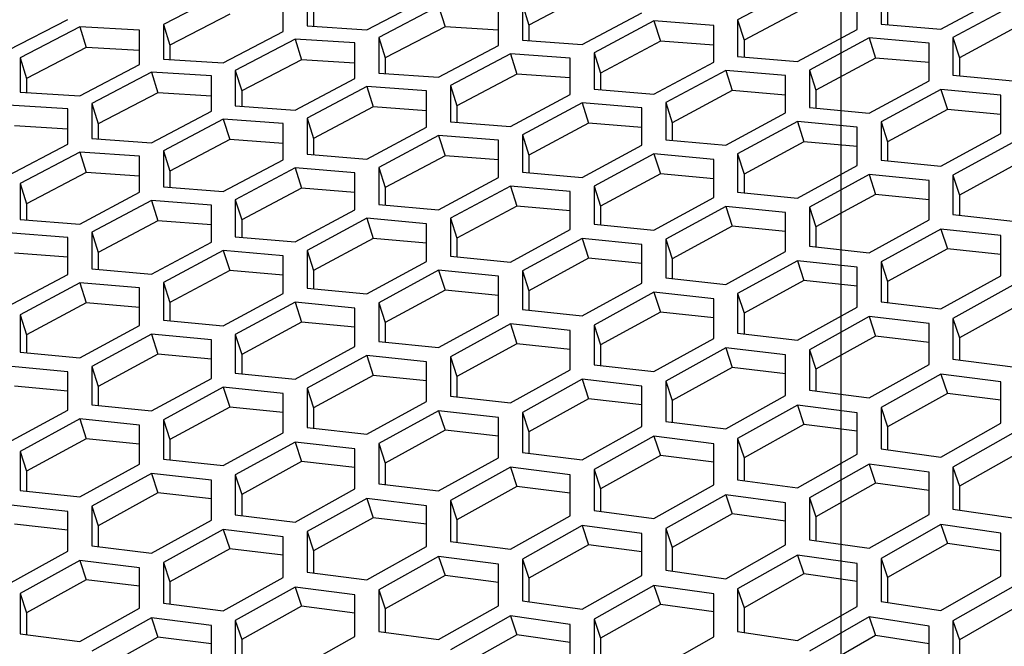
# Model space of a CAD drawing. Header units: millimetres. Extents: x 0 to 420, y 0 to 297.
# Tile 267 of 502: x 239.98 to 243.95, y 244.41 to 246.94. Entities that reach past the tile are written whole.
import ezdxf

# ---------------------------------------------------------------- set-up
doc = ezdxf.new("R2010")
doc.units = ezdxf.units.MM
doc.header["$LTSCALE"] = 23.1
doc.layers.get('0').update_dxf_attribs({"linetype": 'CONTINUOUS'})
doc.layers.add('DIM_PILOTEES', color=7, linetype='CONTINUOUS')
doc.styles.add('TEXTSTYLE_2', font='txt', dxfattribs={"width": 0.97619})
doc.styles.add('TEXTSTYLE_3', font='txt', dxfattribs={"width": 1.071429})
doc.styles.add('TEXTSTYLE_6', font='txt', dxfattribs={"width": 1.178571})
doc.dimstyles.new('DIMSTYLE_1', dxfattribs={"dimtxt": 2.5, "dimasz": 0.1875, "dimexe": 0.125, "dimexo": 0.0625, "dimgap": 1.25, "dimtad": 0, "dimtih": 1, "dimtoh": 1, "dimdsep": 46, "dimtxsty": 'TEXTSTYLE_2', "dimblk": '_FILLED', "dimblk1": '_FILLED', "dimblk2": '_FILLED', "dimcen": 0.09, "dimazin": 2, "dimtfac": 1, "dimtofl": 0, "dimtmove": 0, "dimatfit": 3, "dimldrblk": '_FILLED', "dimfxl": 1, "dimtolj": 1, "dimarcsym": 0})
doc.dimstyles.new('DIMSTYLE_2', dxfattribs={"dimtxt": 2.5, "dimasz": 0.1875, "dimexe": 0.125, "dimexo": 0.0625, "dimgap": 1.25, "dimtad": 0, "dimtih": 1, "dimtoh": 1, "dimdsep": 46, "dimtxsty": 'TEXTSTYLE_3', "dimblk": '_FILLED', "dimblk1": '_FILLED', "dimblk2": '_FILLED', "dimcen": 0.09, "dimazin": 2, "dimtfac": 1, "dimtofl": 0, "dimtmove": 0, "dimatfit": 3, "dimldrblk": '_FILLED', "dimfxl": 1, "dimtolj": 1, "dimarcsym": 0})
doc.dimstyles.new('DIMSTYLE_5', dxfattribs={"dimtxt": 2.5, "dimasz": 0.1875, "dimexe": 0.125, "dimexo": 0.0625, "dimgap": 1.25, "dimtad": 0, "dimtih": 1, "dimtoh": 1, "dimdsep": 46, "dimtxsty": 'TEXTSTYLE_6', "dimblk": '_FILLED', "dimblk1": '_FILLED', "dimblk2": '_FILLED', "dimcen": 0.09, "dimazin": 2, "dimtfac": 1, "dimtofl": 0, "dimtmove": 0, "dimatfit": 3, "dimldrblk": '_FILLED', "dimfxl": 1, "dimtolj": 1, "dimarcsym": 0})

# ---------------------------------------------------------------- blocks, each defined once
blk = doc.blocks.new('_FILLED')
at = {"color": 0, "linetype": 'BYBLOCK'}
blk.add_solid([(0, 0), (-1, 0.167), (-1, -0.167)], dxfattribs=at)
blk = doc.blocks.new('*D0')
at = {"layer": 'DIM_PILOTEES', "color": 2, "linetype": 'CONTINUOUS'}
for p, q in [((218.8808, 254.2086), (215.0951, 254.2086)), ((215.2201, 254.2086), (215.2201, 191.7537)), ((273.8528, 254.2086), (218.8808, 254.2086)), ((215.2201, 129.4471), (215.2201, 186.7537)), ((218.8808, 129.4471), (215.0951, 129.4471)), ((273.8782, 129.4471), (218.8808, 129.4471))]:
    blk.add_line(p, q, dxfattribs=at)
at = {"layer": 'DIM_PILOTEES', "color": 2, "linetype": 'CONTINUOUS', "xscale": 0.1875, "yscale": 0.1875, "zscale": 0.1875}
for p, rotation in [((215.2201, 254.2086), 90), ((215.2201, 129.4471), 270)]:
    blk.add_blockref('_FILLED', p, dxfattribs=dict(at, rotation=rotation))
at = {"layer": 'DIM_PILOTEES', "color": 2, "linetype": 'CONTINUOUS', "insert": (215.2201, 190.5037), "char_height": 2.5, "width": 10.982143, "attachment_point": 2, "line_spacing_factor": 0.9, "style": 'TEXTSTYLE_2'}
blk.add_mtext('{\\ftxt;\\W0.0001;\\H0.0001;\\~}{\\ftxt;\\W2.9285714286;\\H2.5; }{\\ftxt;\\W0.0001;\\H0.0001;\\~}', dxfattribs=at)
blk = doc.blocks.new('*D1')
at = {"layer": 'DIM_PILOTEES', "color": 2, "linetype": 'CONTINUOUS'}
for p, q in [((226.3883, 264.6125), (226.3883, 265.9875)), ((243.2945, 264.6125), (243.2945, 265.9875)), ((226.3883, 265.8625), (225.8883, 265.8625)), ((243.2945, 265.8625), (243.7945, 265.8625)), ((226.3883, 206.2157), (226.3883, 264.6125)), ((243.2945, 226.5584), (243.2945, 264.6125))]:
    blk.add_line(p, q, dxfattribs=at)
at = {"layer": 'DIM_PILOTEES', "color": 2, "linetype": 'CONTINUOUS', "xscale": 0.1875, "yscale": 0.1875, "zscale": 0.1875}
blk.add_blockref('_FILLED', (226.3883, 265.8625), dxfattribs=at)
at = {"layer": 'DIM_PILOTEES', "color": 2, "linetype": 'CONTINUOUS', "xscale": 0.1875, "yscale": 0.1875, "zscale": 0.1875, "rotation": 180}
blk.add_blockref('_FILLED', (243.2945, 265.8625), dxfattribs=at)
at = {"layer": 'DIM_PILOTEES', "color": 2, "linetype": 'CONTINUOUS', "insert": (235.5503, 267.1125), "char_height": 2.5, "width": 8.035714, "attachment_point": 2, "line_spacing_factor": 0.9, "style": 'TEXTSTYLE_3'}
blk.add_mtext('{\\ftxt;\\W0.0001;\\H0.0001;\\~}{\\ftxt;\\W2.1428571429;\\H2.5; }{\\ftxt;\\W0.0001;\\H0.0001;\\~}', dxfattribs=at)
blk = doc.blocks.new('*D8')
at = {"layer": 'DIM_PILOTEES', "color": 2, "linetype": 'CONTINUOUS'}
for p, q in [((226.3883, 276.7141), (226.3883, 278.0891)), ((276.2211, 276.7141), (276.2211, 278.0891)), ((226.3883, 277.9641), (248.9616, 277.9641)), ((276.2211, 277.9641), (257.3545, 277.9641)), ((226.3883, 206.2157), (226.3883, 276.7141)), ((276.2211, 241.6204), (276.2211, 276.7141))]:
    blk.add_line(p, q, dxfattribs=at)
at = {"layer": 'DIM_PILOTEES', "color": 2, "linetype": 'CONTINUOUS', "xscale": 0.1875, "yscale": 0.1875, "zscale": 0.1875, "rotation": 180}
blk.add_blockref('_FILLED', (226.3883, 277.9641), dxfattribs=at)
at = {"layer": 'DIM_PILOTEES', "color": 2, "linetype": 'CONTINUOUS', "xscale": 0.1875, "yscale": 0.1875, "zscale": 0.1875}
blk.add_blockref('_FILLED', (276.2211, 277.9641), dxfattribs=at)
at = {"layer": 'DIM_PILOTEES', "color": 2, "linetype": 'CONTINUOUS', "insert": (253.158, 279.2141), "char_height": 2.5, "width": 8.839286, "attachment_point": 2, "line_spacing_factor": 0.9, "style": 'TEXTSTYLE_6'}
blk.add_mtext('{\\ftxt;\\W0.0001;\\H0.0001;\\~}{\\ftxt;\\W2.3571428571;\\H2.5; }{\\ftxt;\\W0.0001;\\H0.0001;\\~}', dxfattribs=at)

msp = doc.modelspace()

# ---------------------------------------------------------------- linework, layer by layer
at = {"color": 3, "linetype": 'CONTINUOUS'}
for p, q in [((241.1372, 247.0552), (241.1372, 246.9152)), ((243.1173, 247.0679), (242.8759, 246.9393)), ((243.4554, 247.0714), (243.4554, 246.9227)), ((240.7991, 247.0461), (240.5576, 246.921)), ((241.0406, 246.893), (241.0406, 247.0329)), ((241.3787, 246.9001), (241.6201, 247.0266)), ((243.3588, 246.9008), (243.3588, 247.0494)), ((243.6969, 246.9023), (243.9384, 247.0323)), ((241.6684, 246.9952), (241.427, 246.8686)), ((241.9099, 246.8356), (241.9099, 246.9795)), ((242.0065, 247.0017), (242.0065, 246.8577)), ((243.9867, 246.9981), (243.7452, 246.868)), ((239.9298, 246.8169), (240.1713, 246.9415)), ((242.248, 246.8401), (242.4895, 246.9681)), ((242.5378, 246.9355), (242.2963, 246.8072)), ((242.7793, 246.9173), (242.5378, 246.9355)), ((242.8759, 246.9393), (242.8759, 246.7912)), ((240.2196, 246.9116), (239.9781, 246.7868)), ((240.461, 246.8987), (240.2196, 246.9116)), ((240.461, 246.7593), (240.461, 246.8987)), ((240.5576, 246.921), (240.5576, 246.7816)), ((241.1372, 246.9152), (241.3787, 246.9001)), ((242.7793, 246.7693), (242.7793, 246.9173)), ((243.1173, 246.7712), (243.3588, 246.9008)), ((243.4554, 246.9227), (243.6969, 246.9023)), ((240.7991, 246.7668), (241.0406, 246.893)), ((241.0889, 246.8618), (240.8474, 246.7354)), ((241.3304, 246.8464), (241.0889, 246.8618)), ((241.427, 246.8686), (241.427, 246.7251)), ((242.0065, 246.8577), (242.248, 246.8401)), ((243.4071, 246.8668), (243.1656, 246.737)), ((243.6486, 246.8461), (243.4071, 246.8668)), ((243.7452, 246.868), (243.7452, 246.7158)), ((241.3304, 246.703), (241.3304, 246.8464)), ((241.6684, 246.7078), (241.9099, 246.8356)), ((243.6486, 246.6941), (243.6486, 246.8461)), ((239.9781, 246.7868), (239.9781, 246.648)), ((240.5576, 246.7816), (240.7991, 246.7668)), ((241.9582, 246.8031), (241.7167, 246.6751)), ((242.1997, 246.7852), (241.9582, 246.8031)), ((242.1997, 246.6378), (242.1997, 246.7852)), ((242.2963, 246.8072), (242.2963, 246.6597)), ((242.8759, 246.7912), (243.1173, 246.7712)), ((240.2196, 246.6335), (240.461, 246.7593)), ((242.5378, 246.64), (242.7793, 246.7693)), ((243.1656, 246.737), (243.1656, 246.5854)), ((240.5093, 246.7283), (240.2679, 246.6022)), ((240.7508, 246.7132), (240.5093, 246.7283)), ((240.7508, 246.5705), (240.7508, 246.7132)), ((240.8474, 246.7354), (240.8474, 246.5925)), ((241.0889, 246.5756), (241.3304, 246.703)), ((241.427, 246.7251), (241.6684, 246.7078)), ((242.8276, 246.7355), (242.5861, 246.606)), ((243.069, 246.7151), (242.8276, 246.7355)), ((243.069, 246.5637), (243.069, 246.7151)), ((243.7452, 246.7158), (243.9867, 246.6933)), ((241.3787, 246.6707), (241.1372, 246.5431)), ((241.6201, 246.6531), (241.3787, 246.6707)), ((241.7167, 246.6751), (241.7167, 246.5283)), ((242.2963, 246.6597), (242.5378, 246.64)), ((243.4071, 246.5632), (243.6486, 246.6941)), ((243.6969, 246.659), (243.4554, 246.5279)), ((243.9384, 246.6361), (243.6969, 246.659)), ((239.9781, 246.648), (240.2196, 246.6335)), ((241.6201, 246.5063), (241.6201, 246.6531)), ((241.9582, 246.5088), (242.1997, 246.6378)), ((243.9384, 246.4806), (243.9384, 246.6361)), ((240.1713, 246.5801), (239.9298, 246.5949)), ((240.1713, 246.4379), (240.1713, 246.5801)), ((240.2679, 246.6022), (240.2679, 246.46)), ((240.8474, 246.5925), (241.0889, 246.5756)), ((242.248, 246.6042), (242.0065, 246.475)), ((242.4895, 246.5842), (242.248, 246.6042)), ((242.4895, 246.4333), (242.4895, 246.5842)), ((242.5861, 246.606), (242.5861, 246.4551)), ((243.1656, 246.5854), (243.4071, 246.5632)), ((240.5093, 246.4433), (240.7508, 246.5705)), ((240.7991, 246.5383), (240.5576, 246.411)), ((241.0406, 246.521), (240.7991, 246.5383)), ((241.1372, 246.5431), (241.1372, 246.3968)), ((242.8276, 246.4331), (243.069, 246.5637)), ((241.0406, 246.3749), (241.0406, 246.521)), ((241.3787, 246.3776), (241.6201, 246.5063)), ((241.7167, 246.5283), (241.9582, 246.5088)), ((243.1173, 246.5288), (242.8759, 246.398)), ((243.3588, 246.5062), (243.1173, 246.5288)), ((243.3588, 246.3514), (243.3588, 246.5062)), ((243.4554, 246.5279), (243.4554, 246.3729)), ((240.2679, 246.46), (240.5093, 246.4433)), ((241.6684, 246.4729), (241.427, 246.344)), ((241.9099, 246.4532), (241.6684, 246.4729)), ((242.0065, 246.475), (242.0065, 246.3247)), ((243.6969, 246.3485), (243.9384, 246.4806)), ((239.9298, 246.3111), (240.1713, 246.4379)), ((241.9099, 246.303), (241.9099, 246.4532)), ((242.248, 246.3031), (242.4895, 246.4333)), ((242.5861, 246.4551), (242.8276, 246.4331)), ((243.9867, 246.4444), (243.7452, 246.312)), ((240.2196, 246.4059), (239.9781, 246.2789)), ((240.461, 246.389), (240.2196, 246.4059)), ((240.461, 246.2434), (240.461, 246.389)), ((240.5576, 246.411), (240.5576, 246.2653)), ((241.1372, 246.3968), (241.3787, 246.3776)), ((242.5378, 246.3986), (242.2963, 246.2681)), ((242.7793, 246.3764), (242.5378, 246.3986)), ((242.8759, 246.398), (242.8759, 246.2437)), ((240.7991, 246.2465), (241.0406, 246.3749)), ((241.0889, 246.3416), (240.8474, 246.213)), ((241.3304, 246.3222), (241.0889, 246.3416)), ((241.427, 246.344), (241.427, 246.1943)), ((242.7793, 246.2221), (242.7793, 246.3764)), ((243.1173, 246.2196), (243.3588, 246.3514)), ((243.4554, 246.3729), (243.6969, 246.3485)), ((241.3304, 246.1726), (241.3304, 246.3222)), ((241.6684, 246.173), (241.9099, 246.303)), ((242.0065, 246.3247), (242.248, 246.3031)), ((243.4071, 246.3153), (243.1656, 246.1833)), ((243.6486, 246.2906), (243.4071, 246.3153)), ((243.7452, 246.312), (243.7452, 246.1536)), ((239.9781, 246.2789), (239.9781, 246.1338)), ((240.5576, 246.2653), (240.7991, 246.2465)), ((241.9582, 246.2684), (241.7167, 246.1383)), ((242.1997, 246.2465), (241.9582, 246.2684)), ((242.2963, 246.2681), (242.2963, 246.1144)), ((243.6486, 246.1323), (243.6486, 246.2906)), ((240.2196, 246.1153), (240.461, 246.2434)), ((242.1997, 246.0929), (242.1997, 246.2465)), ((242.5378, 246.0906), (242.7793, 246.2221)), ((242.8759, 246.2437), (243.1173, 246.2196)), ((240.5093, 246.2103), (240.2679, 246.082)), ((240.7508, 246.1912), (240.5093, 246.2103)), ((240.7508, 246.0422), (240.7508, 246.1912)), ((240.8474, 246.213), (240.8474, 246.064)), ((241.427, 246.1943), (241.6684, 246.173)), ((242.8276, 246.1863), (242.5861, 246.0546)), ((243.069, 246.1619), (242.8276, 246.1863)), ((243.1656, 246.1833), (243.1656, 246.0256)), ((241.0889, 246.043), (241.3304, 246.1726)), ((243.069, 246.0042), (243.069, 246.1619)), ((243.7452, 246.1536), (243.9867, 246.127)), ((239.9781, 246.1338), (240.2196, 246.1153)), ((241.3787, 246.1382), (241.1372, 246.0084)), ((241.6201, 246.1166), (241.3787, 246.1382)), ((241.6201, 245.9637), (241.6201, 246.1166)), ((241.7167, 246.1383), (241.7167, 245.9852)), ((242.2963, 246.1144), (242.5378, 246.0906)), ((243.4071, 245.9993), (243.6486, 246.1323)), ((240.1713, 246.0602), (239.9298, 246.079)), ((240.1713, 245.9119), (240.1713, 246.0602)), ((240.2679, 246.082), (240.2679, 245.9336)), ((240.8474, 246.064), (241.0889, 246.043)), ((241.9582, 245.9617), (242.1997, 246.0929)), ((243.6969, 246.0951), (243.4554, 245.9619)), ((243.9384, 246.0682), (243.6969, 246.0951)), ((243.9384, 245.9065), (243.9384, 246.0682)), ((240.5093, 245.9129), (240.7508, 246.0422)), ((242.248, 246.0572), (242.0065, 245.9259)), ((242.4895, 246.0331), (242.248, 246.0572)), ((242.4895, 245.8761), (242.4895, 246.0331)), ((242.5861, 246.0546), (242.5861, 245.8975)), ((243.1656, 246.0256), (243.4071, 245.9993)), ((240.7991, 246.0081), (240.5576, 245.8785)), ((241.0406, 245.9868), (240.7991, 246.0081)), ((241.0406, 245.8344), (241.0406, 245.9868)), ((241.1372, 246.0084), (241.1372, 245.856)), ((241.7167, 245.9852), (241.9582, 245.9617)), ((242.8276, 245.8715), (243.069, 246.0042)), ((241.3787, 245.8328), (241.6201, 245.9637)), ((243.1173, 245.9672), (242.8759, 245.8344)), ((243.3588, 245.9407), (243.1173, 245.9672)), ((243.4554, 245.9619), (243.4554, 245.8008)), ((239.9298, 245.7829), (240.1713, 245.9119)), ((240.2679, 245.9336), (240.5093, 245.9129)), ((241.6684, 245.9282), (241.427, 245.7971)), ((241.9099, 245.9044), (241.6684, 245.9282)), ((241.9099, 245.748), (241.9099, 245.9044)), ((242.0065, 245.9259), (242.0065, 245.7694)), ((243.3588, 245.7796), (243.3588, 245.9407)), ((243.6969, 245.7723), (243.9384, 245.9065)), ((240.2196, 245.8779), (239.9781, 245.7487)), ((240.461, 245.8569), (240.2196, 245.8779)), ((240.5576, 245.8785), (240.5576, 245.7267)), ((242.248, 245.7438), (242.4895, 245.8761)), ((242.5861, 245.8975), (242.8276, 245.8715)), ((243.9867, 245.8682), (243.7452, 245.7338)), ((240.461, 245.7052), (240.461, 245.8569)), ((240.7991, 245.7039), (241.0406, 245.8344)), ((241.1372, 245.856), (241.3787, 245.8328)), ((242.5378, 245.8394), (242.2963, 245.7068)), ((242.7793, 245.8131), (242.5378, 245.8394)), ((242.8759, 245.8344), (242.8759, 245.6739)), ((241.0889, 245.7991), (240.8474, 245.6684)), ((241.3304, 245.7757), (241.0889, 245.7991)), ((241.427, 245.7971), (241.427, 245.6413)), ((242.7793, 245.6527), (242.7793, 245.8131)), ((243.4554, 245.8008), (243.6969, 245.7723)), ((239.9781, 245.7487), (239.9781, 245.5975)), ((241.3304, 245.62), (241.3304, 245.7757)), ((241.6684, 245.616), (241.9099, 245.748)), ((242.0065, 245.7694), (242.248, 245.7438)), ((243.1173, 245.6457), (243.3588, 245.7796)), ((240.2196, 245.575), (240.461, 245.7052)), ((240.5576, 245.7267), (240.7991, 245.7039)), ((241.9582, 245.7115), (241.7167, 245.5792)), ((242.1997, 245.6855), (241.9582, 245.7115)), ((242.2963, 245.7068), (242.2963, 245.547)), ((243.4071, 245.7415), (243.1656, 245.6074)), ((243.6486, 245.7128), (243.4071, 245.7415)), ((243.6486, 245.5483), (243.6486, 245.7128)), ((243.7452, 245.7338), (243.7452, 245.5693)), ((240.5093, 245.6701), (240.2679, 245.5397)), ((240.7508, 245.647), (240.5093, 245.6701)), ((240.8474, 245.6684), (240.8474, 245.5132)), ((242.1997, 245.5258), (242.1997, 245.6855)), ((242.8759, 245.6739), (243.1173, 245.6457)), ((240.7508, 245.4919), (240.7508, 245.647)), ((241.427, 245.6413), (241.6684, 245.616)), ((242.5378, 245.5191), (242.7793, 245.6527)), ((239.9781, 245.5975), (240.2196, 245.575)), ((241.0889, 245.4882), (241.3304, 245.62)), ((241.3787, 245.5836), (241.1372, 245.4517)), ((241.6201, 245.558), (241.3787, 245.5836)), ((242.8276, 245.6148), (242.5861, 245.4811)), ((243.069, 245.5864), (242.8276, 245.6148)), ((243.069, 245.4226), (243.069, 245.5864)), ((243.1656, 245.6074), (243.1656, 245.4436)), ((241.6201, 245.3989), (241.6201, 245.558)), ((241.7167, 245.5792), (241.7167, 245.42)), ((242.2963, 245.547), (242.5378, 245.5191)), ((243.4071, 245.4133), (243.6486, 245.5483)), ((243.7452, 245.5693), (243.9867, 245.5386)), ((240.1713, 245.5182), (239.9298, 245.541)), ((240.1713, 245.3638), (240.1713, 245.5182)), ((240.2679, 245.5397), (240.2679, 245.3851)), ((240.8474, 245.5132), (241.0889, 245.4882)), ((241.9582, 245.3926), (242.1997, 245.5258)), ((243.6969, 245.5092), (243.4554, 245.3739)), ((243.9384, 245.4782), (243.6969, 245.5092)), ((240.5093, 245.3605), (240.7508, 245.4919)), ((242.248, 245.4881), (242.0065, 245.3547)), ((242.4895, 245.46), (242.248, 245.4881)), ((242.5861, 245.4811), (242.5861, 245.3179)), ((243.9384, 245.3104), (243.9384, 245.4782)), ((240.7991, 245.4557), (240.5576, 245.3241)), ((241.0406, 245.4304), (240.7991, 245.4557)), ((241.0406, 245.272), (241.0406, 245.4304)), ((241.1372, 245.4517), (241.1372, 245.2931)), ((242.4895, 245.2969), (242.4895, 245.46)), ((243.1656, 245.4436), (243.4071, 245.4133)), ((240.2679, 245.3851), (240.5093, 245.3605)), ((241.3787, 245.266), (241.6201, 245.3989)), ((241.7167, 245.42), (241.9582, 245.3926)), ((242.8276, 245.2879), (243.069, 245.4226)), ((239.9298, 245.2327), (240.1713, 245.3638)), ((241.6684, 245.3614), (241.427, 245.2283)), ((241.9099, 245.3336), (241.6684, 245.3614)), ((242.0065, 245.3547), (242.0065, 245.1922)), ((243.1173, 245.3836), (242.8759, 245.2487)), ((243.3588, 245.353), (243.1173, 245.3836)), ((243.3588, 245.1859), (243.3588, 245.353)), ((243.4554, 245.3739), (243.4554, 245.2067)), ((240.2196, 245.3278), (239.9781, 245.1965)), ((240.461, 245.3028), (240.2196, 245.3278)), ((240.5576, 245.3241), (240.5576, 245.1662)), ((241.9099, 245.1712), (241.9099, 245.3336)), ((242.5861, 245.3179), (242.8276, 245.2879)), ((243.6969, 245.1742), (243.9384, 245.3104)), ((240.461, 245.1451), (240.461, 245.3028)), ((240.7991, 245.1394), (241.0406, 245.272)), ((241.1372, 245.2931), (241.3787, 245.266)), ((242.248, 245.1625), (242.4895, 245.2969)), ((243.9867, 245.2701), (243.7452, 245.1337)), ((241.0889, 245.2347), (240.8474, 245.1019)), ((241.3304, 245.2072), (241.0889, 245.2347)), ((241.427, 245.2283), (241.427, 245.0665)), ((242.5378, 245.2581), (242.2963, 245.1235)), ((242.7793, 245.2279), (242.5378, 245.2581)), ((242.7793, 245.0614), (242.7793, 245.2279)), ((242.8759, 245.2487), (242.8759, 245.0822)), ((239.9781, 245.1965), (239.9781, 245.0393)), ((241.3304, 245.0455), (241.3304, 245.2072)), ((242.0065, 245.1922), (242.248, 245.1625)), ((243.1173, 245.05), (243.3588, 245.1859)), ((243.4554, 245.2067), (243.6969, 245.1742)), ((240.5576, 245.1662), (240.7991, 245.1394)), ((241.6684, 245.0372), (241.9099, 245.1712)), ((243.4071, 245.1458), (243.1656, 245.0098)), ((243.6486, 245.113), (243.4071, 245.1458)), ((240.2196, 245.0128), (240.461, 245.1451)), ((240.5093, 245.108), (240.2679, 244.9756)), ((240.7508, 245.0809), (240.5093, 245.108)), ((241.9582, 245.1326), (241.7167, 244.9984)), ((242.1997, 245.1027), (241.9582, 245.1326)), ((242.2963, 245.1235), (242.2963, 244.9577)), ((243.6486, 244.9426), (243.6486, 245.113)), ((243.7452, 245.1337), (243.7452, 244.9632)), ((240.7508, 244.9198), (240.7508, 245.0809)), ((240.8474, 245.1019), (240.8474, 244.9408)), ((241.427, 245.0665), (241.6684, 245.0372)), ((242.1997, 244.937), (242.1997, 245.1027)), ((242.8759, 245.0822), (243.1173, 245.05)), ((239.9781, 245.0393), (240.2196, 245.0128)), ((241.0889, 244.9118), (241.3304, 245.0455)), ((242.5378, 244.9259), (242.7793, 245.0614)), ((241.3787, 245.0071), (241.1372, 244.8732)), ((241.6201, 244.9775), (241.3787, 245.0071)), ((241.7167, 244.9984), (241.7167, 244.8332)), ((242.8276, 245.0216), (242.5861, 244.8858)), ((243.069, 244.9891), (242.8276, 245.0216)), ((243.069, 244.8194), (243.069, 244.9891)), ((243.1656, 245.0098), (243.1656, 244.8399)), ((240.1713, 244.9545), (239.9298, 244.9813)), ((240.1713, 244.7941), (240.1713, 244.9545)), ((240.2679, 244.9756), (240.2679, 244.815)), ((241.6201, 244.8125), (241.6201, 244.9775)), ((242.2963, 244.9577), (242.5378, 244.9259)), ((243.7452, 244.9632), (243.9867, 244.9285)), ((240.5093, 244.7864), (240.7508, 244.9198)), ((240.8474, 244.9408), (241.0889, 244.9118)), ((241.9582, 244.8017), (242.1997, 244.937)), ((243.4071, 244.8056), (243.6486, 244.9426)), ((240.7991, 244.8816), (240.5576, 244.748)), ((241.0406, 244.8523), (240.7991, 244.8816)), ((241.1372, 244.8732), (241.1372, 244.7087)), ((242.248, 244.8973), (242.0065, 244.7619)), ((242.4895, 244.8652), (242.248, 244.8973)), ((242.5861, 244.8858), (242.5861, 244.7167)), ((243.6969, 244.9014), (243.4554, 244.7642)), ((243.9384, 244.8664), (243.6969, 244.9014)), ((241.0406, 244.688), (241.0406, 244.8523)), ((241.7167, 244.8332), (241.9582, 244.8017)), ((242.4895, 244.6961), (242.4895, 244.8652)), ((243.1656, 244.8399), (243.4071, 244.8056)), ((243.9384, 244.6927), (243.9384, 244.8664)), ((239.9298, 244.661), (240.1713, 244.7941)), ((240.2679, 244.815), (240.5093, 244.7864)), ((241.3787, 244.6776), (241.6201, 244.8125)), ((242.8276, 244.6827), (243.069, 244.8194)), ((240.2196, 244.7561), (239.9781, 244.6229)), ((240.461, 244.7272), (240.2196, 244.7561)), ((241.6684, 244.773), (241.427, 244.6379)), ((241.9099, 244.7412), (241.6684, 244.773)), ((242.0065, 244.7619), (242.0065, 244.5934)), ((243.1173, 244.7784), (242.8759, 244.6415)), ((243.3588, 244.7438), (243.1173, 244.7784)), ((243.4554, 244.7642), (243.4554, 244.5911)), ((240.461, 244.5635), (240.461, 244.7272)), ((240.5576, 244.748), (240.5576, 244.5842)), ((241.1372, 244.7087), (241.3787, 244.6776)), ((241.9099, 244.5729), (241.9099, 244.7412)), ((242.5861, 244.7167), (242.8276, 244.6827)), ((243.3588, 244.5707), (243.3588, 244.7438)), ((240.7991, 244.5535), (241.0406, 244.688)), ((242.248, 244.5598), (242.4895, 244.6961)), ((243.6969, 244.5546), (243.9384, 244.6927)), ((241.0889, 244.6487), (240.8474, 244.514)), ((241.3304, 244.6173), (241.0889, 244.6487)), ((241.427, 244.6379), (241.427, 244.4702)), ((242.5378, 244.6553), (242.2963, 244.5188)), ((242.7793, 244.6211), (242.5378, 244.6553)), ((242.8759, 244.6415), (242.8759, 244.4691)), ((243.9867, 244.6504), (243.7452, 244.5121)), ((239.9781, 244.6229), (239.9781, 244.4598)), ((241.3304, 244.4496), (241.3304, 244.6173)), ((242.0065, 244.5934), (242.248, 244.5598)), ((242.7793, 244.4487), (242.7793, 244.6211)), ((243.4554, 244.5911), (243.6969, 244.5546)), ((240.2196, 244.4293), (240.461, 244.5635)), ((240.5576, 244.5842), (240.7991, 244.5535)), ((241.6684, 244.4369), (241.9099, 244.5729)), ((243.1173, 244.4329), (243.3588, 244.5707)), ((240.5093, 244.5244), (240.2679, 244.3901)), ((240.7508, 244.4933), (240.5093, 244.5244)), ((240.8474, 244.514), (240.8474, 244.3469)), ((241.9582, 244.5323), (241.7167, 244.3961)), ((242.1997, 244.4984), (241.9582, 244.5323)), ((242.2963, 244.5188), (242.2963, 244.3471)), ((243.4071, 244.5287), (243.1656, 244.3907)), ((243.6486, 244.4918), (243.4071, 244.5287)), ((243.7452, 244.5121), (243.7452, 244.3357)), ((240.7508, 244.3264), (240.7508, 244.4933)), ((241.427, 244.4702), (241.6684, 244.4369)), ((242.1997, 244.3268), (242.1997, 244.4984)), ((243.6486, 244.3155), (243.6486, 244.4918)), ((239.9781, 244.4598), (240.2196, 244.4293)), ((241.0889, 244.314), (241.3304, 244.4496)), ((242.5378, 244.3113), (242.7793, 244.4487)), ((242.8759, 244.4691), (243.1173, 244.4329))]:
    msp.add_line(p, q, dxfattribs=at)
at = {"color": 7, "linetype": 'CONTINUOUS'}
for p, q in [((242.2739, 247.0457), (242.0324, 246.9189)), ((241.6684, 246.9952), (241.6943, 246.9122)), ((242.0065, 247.0017), (242.0324, 246.9189)), ((243.1432, 246.9855), (242.9017, 246.8572)), ((243.4813, 246.9892), (243.4813, 246.9205)), ((240.825, 246.9625), (240.5835, 246.8376)), ((241.1631, 246.9718), (241.1631, 246.9136)), ((242.5378, 246.9355), (242.5637, 246.8531)), ((242.8759, 246.9393), (242.9017, 246.8572)), ((240.2196, 246.9116), (240.2454, 246.828)), ((240.5576, 246.921), (240.5835, 246.8376)), ((241.6943, 246.9122), (241.4528, 246.7857)), ((241.9099, 246.8984), (241.6943, 246.9122)), ((242.0324, 246.9189), (242.0324, 246.8558)), ((244.0125, 246.9164), (243.7711, 246.7865)), ((241.0889, 246.8618), (241.1148, 246.7788)), ((241.427, 246.8686), (241.4528, 246.7857)), ((242.9017, 246.8572), (242.9017, 246.7891)), ((243.4071, 246.8668), (243.433, 246.7851)), ((243.7452, 246.868), (243.7711, 246.7865)), ((240.2454, 246.828), (240.004, 246.7033)), ((240.461, 246.8166), (240.2454, 246.828)), ((240.5835, 246.8376), (240.5835, 246.7801)), ((242.5637, 246.8531), (242.3222, 246.7251)), ((242.7793, 246.8371), (242.5637, 246.8531)), ((239.9781, 246.7868), (240.004, 246.7033)), ((241.1148, 246.7788), (240.8733, 246.6526)), ((241.3304, 246.7652), (241.1148, 246.7788)), ((241.4528, 246.7857), (241.4528, 246.7233)), ((241.9582, 246.8031), (241.9841, 246.7207)), ((242.2963, 246.8072), (242.3222, 246.7251)), ((243.433, 246.7851), (243.1915, 246.6555)), ((243.6486, 246.7669), (243.433, 246.7851)), ((243.7711, 246.7865), (243.7711, 246.7134)), ((243.1656, 246.737), (243.1915, 246.6555)), ((240.004, 246.7033), (240.004, 246.6465)), ((240.5093, 246.7283), (240.5352, 246.6453)), ((240.8474, 246.7354), (240.8733, 246.6526)), ((241.9841, 246.7207), (241.7426, 246.593)), ((242.1997, 246.705), (241.9841, 246.7207)), ((242.3222, 246.7251), (242.3222, 246.6577)), ((242.8276, 246.7355), (242.8534, 246.6538)), ((241.3787, 246.6707), (241.4045, 246.5884)), ((241.7167, 246.6751), (241.7426, 246.593)), ((243.6969, 246.659), (243.7228, 246.578)), ((240.5352, 246.6453), (240.2937, 246.5194)), ((240.7508, 246.632), (240.5352, 246.6453)), ((240.8733, 246.6526), (240.8733, 246.5908)), ((242.8534, 246.6538), (242.612, 246.5245)), ((243.069, 246.6359), (242.8534, 246.6538)), ((243.1915, 246.6555), (243.1915, 246.5831)), ((240.2679, 246.6022), (240.2937, 246.5194)), ((241.4045, 246.5884), (241.1631, 246.4609)), ((241.6201, 246.5729), (241.4045, 246.5884)), ((241.7426, 246.593), (241.7426, 246.5262)), ((242.248, 246.6042), (242.2739, 246.5225)), ((242.5861, 246.606), (242.612, 246.5245)), ((243.7228, 246.578), (243.4813, 246.4471)), ((243.9384, 246.5578), (243.7228, 246.578)), ((240.7991, 246.5383), (240.825, 246.456)), ((241.1372, 246.5431), (241.1631, 246.4609)), ((240.1713, 246.4988), (239.9557, 246.5119)), ((240.2937, 246.5194), (240.2937, 246.4582)), ((242.2739, 246.5225), (242.0324, 246.3935)), ((242.4895, 246.5048), (242.2739, 246.5225)), ((242.612, 246.5245), (242.612, 246.4527)), ((243.1173, 246.5288), (243.1432, 246.4478)), ((243.4554, 246.5279), (243.4813, 246.4471)), ((241.1631, 246.4609), (241.1631, 246.3948)), ((241.6684, 246.4729), (241.6943, 246.3912)), ((242.0065, 246.475), (242.0324, 246.3935)), ((240.825, 246.456), (240.5835, 246.3288)), ((241.0406, 246.4407), (240.825, 246.456)), ((243.1432, 246.4478), (242.9017, 246.3172)), ((243.3588, 246.4279), (243.1432, 246.4478)), ((243.4813, 246.4471), (243.4813, 246.3703)), ((240.2196, 246.4059), (240.2454, 246.3236)), ((240.5576, 246.411), (240.5835, 246.3288)), ((241.6943, 246.3912), (241.4528, 246.2625)), ((241.9099, 246.3738), (241.6943, 246.3912)), ((242.0324, 246.3935), (242.0324, 246.3224)), ((242.5378, 246.3986), (242.5637, 246.3176)), ((242.8759, 246.398), (242.9017, 246.3172)), ((241.0889, 246.3416), (241.1148, 246.26)), ((241.427, 246.344), (241.4528, 246.2625)), ((244.0125, 246.3641), (243.7711, 246.232)), ((240.2454, 246.3236), (240.004, 246.1967)), ((240.461, 246.3086), (240.2454, 246.3236)), ((240.5835, 246.3288), (240.5835, 246.2633)), ((242.5637, 246.3176), (242.3222, 246.1874)), ((242.7793, 246.298), (242.5637, 246.3176)), ((242.9017, 246.3172), (242.9017, 246.2411)), ((243.4071, 246.3153), (243.433, 246.2351)), ((243.7452, 246.312), (243.7711, 246.232)), ((239.9781, 246.2789), (240.004, 246.1967)), ((241.1148, 246.26), (240.8733, 246.1315)), ((241.3304, 246.2428), (241.1148, 246.26)), ((241.4528, 246.2625), (241.4528, 246.1921)), ((241.9582, 246.2684), (241.9841, 246.1874)), ((242.2963, 246.2681), (242.3222, 246.1874)), ((243.433, 246.2351), (243.1915, 246.1032)), ((243.6486, 246.2132), (243.433, 246.2351)), ((243.7711, 246.232), (243.7711, 246.1508)), ((240.004, 246.1967), (240.004, 246.1319)), ((240.5093, 246.2103), (240.5352, 246.1287)), ((240.8474, 246.213), (240.8733, 246.1315)), ((241.9841, 246.1874), (241.7426, 246.0575)), ((242.1997, 246.1681), (241.9841, 246.1874)), ((242.3222, 246.1874), (242.3222, 246.1119)), ((242.8276, 246.1863), (242.8534, 246.106)), ((243.1656, 246.1833), (243.1915, 246.1032)), ((240.5352, 246.1287), (240.2937, 246.0006)), ((240.7508, 246.1118), (240.5352, 246.1287)), ((240.8733, 246.1315), (240.8733, 246.0617)), ((241.3787, 246.1382), (241.4045, 246.0573)), ((241.7167, 246.1383), (241.7426, 246.0575)), ((242.8534, 246.106), (242.612, 245.9745)), ((243.069, 246.0844), (242.8534, 246.106)), ((243.1915, 246.1032), (243.1915, 246.0228)), ((240.2679, 246.082), (240.2937, 246.0006)), ((243.6969, 246.0951), (243.7228, 246.0156)), ((241.4045, 246.0573), (241.1631, 245.9276)), ((241.6201, 246.0382), (241.4045, 246.0573)), ((241.7426, 246.0575), (241.7426, 245.9827)), ((242.248, 246.0572), (242.2739, 245.977)), ((242.5861, 246.0546), (242.612, 245.9745)), ((240.1713, 245.9807), (239.9557, 245.9974)), ((240.2937, 246.0006), (240.2937, 245.9314)), ((240.7991, 246.0081), (240.825, 245.9271)), ((241.1372, 246.0084), (241.1631, 245.9276)), ((243.7228, 246.0156), (243.4813, 245.8826)), ((243.9384, 245.9918), (243.7228, 246.0156)), ((242.2739, 245.977), (242.0324, 245.8458)), ((242.4895, 245.9557), (242.2739, 245.977)), ((242.612, 245.9745), (242.612, 245.8947)), ((243.1173, 245.9672), (243.1432, 245.8877)), ((243.4554, 245.9619), (243.4813, 245.8826)), ((240.825, 245.9271), (240.5835, 245.7978)), ((241.0406, 245.9083), (240.825, 245.9271)), ((241.1631, 245.9276), (241.1631, 245.8535)), ((241.6684, 245.9282), (241.6943, 245.8479)), ((242.0065, 245.9259), (242.0324, 245.8458)), ((240.2196, 245.8779), (240.2454, 245.7969)), ((240.5576, 245.8785), (240.5835, 245.7978)), ((243.1432, 245.8877), (242.9017, 245.755)), ((243.3588, 245.8642), (243.1432, 245.8877)), ((243.4813, 245.8826), (243.4813, 245.7977)), ((241.6943, 245.8479), (241.4528, 245.7171)), ((241.9099, 245.8269), (241.6943, 245.8479)), ((242.0324, 245.8458), (242.0324, 245.7667)), ((242.5378, 245.8394), (242.5637, 245.7598)), ((242.8759, 245.8344), (242.9017, 245.755)), ((240.2454, 245.7969), (240.004, 245.6679)), ((240.461, 245.7784), (240.2454, 245.7969)), ((240.5835, 245.7978), (240.5835, 245.7243)), ((241.0889, 245.7991), (241.1148, 245.7189)), ((241.427, 245.7971), (241.4528, 245.7171)), ((244.0125, 245.7894), (243.7711, 245.6552)), ((239.9781, 245.7487), (240.004, 245.6679)), ((242.5637, 245.7598), (242.3222, 245.6274)), ((242.7793, 245.7366), (242.5637, 245.7598)), ((242.9017, 245.755), (242.9017, 245.6709)), ((241.1148, 245.7189), (240.8733, 245.5883)), ((241.3304, 245.6981), (241.1148, 245.7189)), ((241.4528, 245.7171), (241.4528, 245.6386)), ((241.9582, 245.7115), (241.9841, 245.6319)), ((242.2963, 245.7068), (242.3222, 245.6274)), ((243.4071, 245.7415), (243.433, 245.6627)), ((243.7452, 245.7338), (243.7711, 245.6552)), ((240.004, 245.6679), (240.004, 245.5951)), ((240.5093, 245.6701), (240.5352, 245.5898)), ((240.8474, 245.6684), (240.8733, 245.5883)), ((243.433, 245.6627), (243.1915, 245.5288)), ((243.6486, 245.6372), (243.433, 245.6627)), ((241.9841, 245.6319), (241.7426, 245.4999)), ((242.1997, 245.609), (241.9841, 245.6319)), ((242.3222, 245.6274), (242.3222, 245.544)), ((243.7711, 245.6552), (243.7711, 245.566)), ((240.5352, 245.5898), (240.2937, 245.4596)), ((240.7508, 245.5694), (240.5352, 245.5898)), ((240.8733, 245.5883), (240.8733, 245.5106)), ((241.3787, 245.5836), (241.4045, 245.504)), ((242.8276, 245.6148), (242.8534, 245.536)), ((243.1656, 245.6074), (243.1915, 245.5288)), ((241.7167, 245.5792), (241.7426, 245.4999)), ((240.2679, 245.5397), (240.2937, 245.4596)), ((241.4045, 245.504), (241.1631, 245.3723)), ((241.6201, 245.4814), (241.4045, 245.504)), ((242.8534, 245.536), (242.612, 245.4025)), ((243.069, 245.5108), (242.8534, 245.536)), ((243.1915, 245.5288), (243.1915, 245.4404)), ((243.6969, 245.5092), (243.7228, 245.4311)), ((241.7426, 245.4999), (241.7426, 245.4171)), ((242.248, 245.4881), (242.2739, 245.4093)), ((242.5861, 245.4811), (242.612, 245.4025)), ((240.1713, 245.4406), (239.9557, 245.4608)), ((240.2937, 245.4596), (240.2937, 245.3825)), ((240.7991, 245.4557), (240.825, 245.3761)), ((241.1372, 245.4517), (241.1631, 245.3723)), ((243.7228, 245.4311), (243.4813, 245.296)), ((243.9384, 245.4037), (243.7228, 245.4311)), ((242.2739, 245.4093), (242.0324, 245.2761)), ((242.4895, 245.3844), (242.2739, 245.4093)), ((242.612, 245.4025), (242.612, 245.3147)), ((240.825, 245.3761), (240.5835, 245.2447)), ((241.0406, 245.3538), (240.825, 245.3761)), ((241.1631, 245.3723), (241.1631, 245.2903)), ((241.6684, 245.3614), (241.6943, 245.2826)), ((242.0065, 245.3547), (242.0324, 245.2761)), ((243.1173, 245.3836), (243.1432, 245.3056)), ((243.4554, 245.3739), (243.4813, 245.296)), ((240.2196, 245.3278), (240.2454, 245.2482)), ((240.5576, 245.3241), (240.5835, 245.2447)), ((243.1432, 245.3056), (242.9017, 245.1709)), ((243.3588, 245.2784), (243.1432, 245.3056)), ((241.6943, 245.2826), (241.4528, 245.1497)), ((241.9099, 245.258), (241.6943, 245.2826)), ((242.0324, 245.2761), (242.0324, 245.189)), ((243.4813, 245.296), (243.4813, 245.2032)), ((240.2454, 245.2482), (240.004, 245.1172)), ((240.461, 245.2262), (240.2454, 245.2482)), ((240.5835, 245.2447), (240.5835, 245.1634)), ((241.0889, 245.2347), (241.1148, 245.1559)), ((241.427, 245.2283), (241.4528, 245.1497)), ((242.5378, 245.2581), (242.5637, 245.1801)), ((242.8759, 245.2487), (242.9017, 245.1709)), ((239.9781, 245.1965), (240.004, 245.1172)), ((244.0125, 245.1928), (243.7711, 245.0566)), ((241.1148, 245.1559), (240.8733, 245.0233)), ((241.3304, 245.1316), (241.1148, 245.1559)), ((241.4528, 245.1497), (241.4528, 245.0633)), ((242.5637, 245.1801), (242.3222, 245.0457)), ((242.7793, 245.1532), (242.5637, 245.1801)), ((242.9017, 245.1709), (242.9017, 245.0788)), ((243.4071, 245.1458), (243.433, 245.0685)), ((240.004, 245.1172), (240.004, 245.0365)), ((240.5093, 245.108), (240.5352, 245.0292)), ((241.9582, 245.1326), (241.9841, 245.0546)), ((242.2963, 245.1235), (242.3222, 245.0457)), ((243.7452, 245.1337), (243.7711, 245.0566)), ((240.8474, 245.1019), (240.8733, 245.0233)), ((243.433, 245.0685), (243.1915, 244.9327)), ((243.6486, 245.0395), (243.433, 245.0685)), ((240.5352, 245.0292), (240.2937, 244.8969)), ((240.7508, 245.0052), (240.5352, 245.0292)), ((241.9841, 245.0546), (241.7426, 244.9205)), ((242.1997, 245.028), (241.9841, 245.0546)), ((242.3222, 245.0457), (242.3222, 244.9543)), ((243.7711, 245.0566), (243.7711, 244.9595)), ((240.8733, 245.0233), (240.8733, 244.9377)), ((241.3787, 245.0071), (241.4045, 244.9291)), ((241.7167, 244.9984), (241.7426, 244.9205)), ((242.8276, 245.0216), (242.8534, 244.9442)), ((243.1656, 245.0098), (243.1915, 244.9327)), ((240.2679, 244.9756), (240.2937, 244.8969)), ((241.4045, 244.9291), (241.1631, 244.7953)), ((241.6201, 244.9028), (241.4045, 244.9291)), ((241.7426, 244.9205), (241.7426, 244.8299)), ((242.8534, 244.9442), (242.612, 244.8087)), ((243.069, 244.9155), (242.8534, 244.9442)), ((243.1915, 244.9327), (243.1915, 244.8363)), ((240.1713, 244.8788), (239.9557, 244.9025)), ((240.2937, 244.8969), (240.2937, 244.812)), ((240.7991, 244.8816), (240.825, 244.8036)), ((241.1372, 244.8732), (241.1631, 244.7953)), ((242.248, 244.8973), (242.2739, 244.82)), ((242.5861, 244.8858), (242.612, 244.8087)), ((243.6969, 244.9014), (243.7228, 244.8249)), ((240.825, 244.8036), (240.5835, 244.6702)), ((241.0406, 244.7776), (240.825, 244.8036)), ((241.1631, 244.7953), (241.1631, 244.7054)), ((242.2739, 244.82), (242.0324, 244.6848)), ((242.4895, 244.7915), (242.2739, 244.82)), ((242.612, 244.8087), (242.612, 244.7131)), ((243.7228, 244.8249), (243.4813, 244.6879)), ((243.9384, 244.7939), (243.7228, 244.8249)), ((240.2196, 244.7561), (240.2454, 244.678)), ((241.6684, 244.773), (241.6943, 244.6957)), ((242.0065, 244.7619), (242.0324, 244.6848)), ((243.1173, 244.7784), (243.1432, 244.7019)), ((243.4554, 244.7642), (243.4813, 244.6879)), ((240.5576, 244.748), (240.5835, 244.6702)), ((240.2454, 244.678), (240.004, 244.545)), ((240.461, 244.6524), (240.2454, 244.678)), ((240.5835, 244.6702), (240.5835, 244.581)), ((241.6943, 244.6957), (241.4528, 244.5608)), ((241.9099, 244.6675), (241.6943, 244.6957)), ((242.0324, 244.6848), (242.0324, 244.5898)), ((243.1432, 244.7019), (242.9017, 244.5652)), ((243.3588, 244.6712), (243.1432, 244.7019)), ((243.4813, 244.6879), (243.4813, 244.5872)), ((241.0889, 244.6487), (241.1148, 244.5714)), ((241.427, 244.6379), (241.4528, 244.5608)), ((242.5378, 244.6553), (242.5637, 244.5788)), ((242.8759, 244.6415), (242.9017, 244.5652)), ((239.9781, 244.6229), (240.004, 244.545)), ((241.1148, 244.5714), (240.8733, 244.4369)), ((241.3304, 244.5436), (241.1148, 244.5714)), ((241.4528, 244.5608), (241.4528, 244.4666)), ((242.5637, 244.5788), (242.3222, 244.4425)), ((242.7793, 244.5484), (242.5637, 244.5788)), ((242.9017, 244.5652), (242.9017, 244.4652)), ((244.0125, 244.5747), (243.7711, 244.4366)), ((240.004, 244.545), (240.004, 244.4565)), ((240.5093, 244.5244), (240.5352, 244.4471)), ((240.8474, 244.514), (240.8733, 244.4369)), ((241.9582, 244.5323), (241.9841, 244.4558)), ((242.2963, 244.5188), (242.3222, 244.4425)), ((243.4071, 244.5287), (243.433, 244.4529)), ((243.7452, 244.5121), (243.7711, 244.4366)), ((240.5352, 244.4471), (240.2937, 244.313)), ((240.7508, 244.4196), (240.5352, 244.4471)), ((240.8733, 244.4369), (240.8733, 244.3434)), ((241.9841, 244.4558), (241.7426, 244.3198)), ((242.1997, 244.4257), (241.9841, 244.4558)), ((242.3222, 244.4425), (242.3222, 244.3433)), ((243.433, 244.4529), (243.1915, 244.3151)), ((243.6486, 244.4203), (243.433, 244.4529)), ((243.7711, 244.4366), (243.7711, 244.3315))]:
    msp.add_line(p, q, dxfattribs=at)

# ---------------------------------------------------------------- dimensions: what is measured, and where the dimension line sits
at = {"layer": 'DIM_PILOTEES', "color": 2, "linetype": 'CONTINUOUS'}
for base, p1, p2, angle, text, dimstyle, picture, middle in [((226.3883, 277.9641), (276.2211, 241.5579), (226.3883, 206.1532), 180, '{\\ftxt;\\W0.0001;\\H0.0001;\\~}{\\ftxt;\\W2.3571428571;\\H2.5; }{\\ftxt;\\W0.0001;\\H0.0001;\\~}', 'DIMSTYLE_5', '*D8', (250.2116, 276.7141)), ((226.3883, 265.8625), (243.2945, 226.4959), (226.3883, 206.1532), 180, '{\\ftxt;\\W0.0001;\\H0.0001;\\~}{\\ftxt;\\W2.1428571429;\\H2.5; }{\\ftxt;\\W0.0001;\\H0.0001;\\~}', 'DIMSTYLE_2', '*D1', (232.8717, 264.6125)), ((215.2201, 254.2086), (273.9407, 129.4471), (273.9153, 254.2086), 90, '{\\ftxt;\\W0.0001;\\H0.0001;\\~}{\\ftxt;\\W2.9285714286;\\H2.5; }{\\ftxt;\\W0.0001;\\H0.0001;\\~}', 'DIMSTYLE_1', '*D0', (211.5594, 188.0037))]:
    dim = msp.add_linear_dim(base=base, p1=p1, p2=p2, angle=angle, text=text, dimstyle=dimstyle, dxfattribs=at)
    dim.commit()
    dim.dimension.update_dxf_attribs({"geometry": picture, "text_midpoint": middle, "dimtype": 160})

doc.saveas('drawing.dxf')
